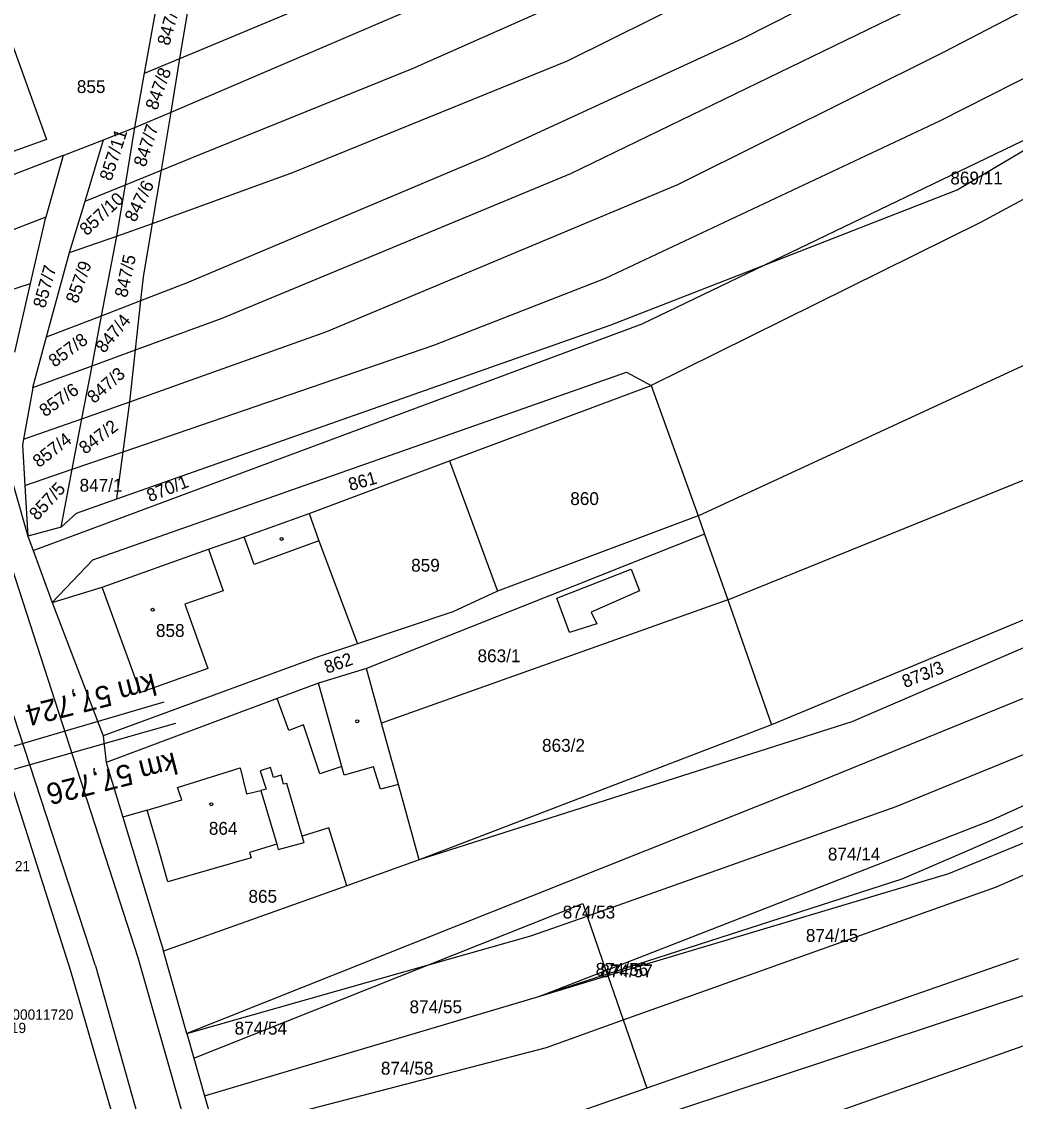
# Model space of a CAD drawing. Extents: x -563148 to -561712, y -1182311 to -1179502.
# Drawn here: x -562692.4 to -562576.2, y -1179961.9 to -1179835.6 of the extents above; entities that cross this region are included whole.
import ezdxf

# ---------------------------------------------------------------- set-up
doc = ezdxf.new("R2010")
doc.units = 0
for name, color, linetype in [('Vrstva 53', 7, 'Continuous'), ('Vrstva 55', 7, 'Continuous'), ('Vrstva 56', 7, 'Continuous'), ('Vrstva 57', 7, 'Continuous'), ('Vrstva 60', 7, 'Continuous'), ('Vrstva 7', 7, 'Continuous'), ('Vrstva 9', 7, 'Continuous')]:
    doc.layers.add(name, color=color, linetype=linetype)

msp = doc.modelspace()

# ---------------------------------------------------------------- linework, layer by layer
at = {"layer": 'Vrstva 53'}
for p, q in [((-562714.28, -1179859.84), (-562686.66, -1179946.58)), ((-562686.66, -1179946.58), (-562666.05, -1180017.58))]:
    msp.add_line(p, q, dxfattribs=at)
at = {"layer": 'Vrstva 55'}
for p, q in [((-562608.1, -1179837.61), (-562566.55, -1179816.5)), ((-562584.52, -1179839.17), (-562547.92, -1179820.15)), ((-562628.55, -1179840.22), (-562593.12, -1179822.62)), ((-562673.86, -1179839.95), (-562641.45, -1179826.4)), ((-562646.66, -1179841.13), (-562618.78, -1179828.75)), ((-562585.04, -1179847.25), (-562547.66, -1179828.23)), ((-562677.99, -1179841.68), (-562676.08, -1179830.92)), ((-562674.9, -1179846.23), (-562639.62, -1179831.1)), ((-562673.86, -1179839.95), (-562672.38, -1179831.09)), ((-562628.16, -1179853.38), (-562585.44, -1179832.66)), ((-562693.84, -1179837.19), (-562689.44, -1179849.44)), ((-562638.06, -1179851.42), (-562608.1, -1179837.61)), ((-562677.99, -1179841.68), (-562673.86, -1179839.95)), ((-562674.9, -1179846.23), (-562673.86, -1179839.95)), ((-562660.6, -1179853.25), (-562628.55, -1179840.22)), ((-562615.66, -1179854.68), (-562584.52, -1179839.17)), ((-562671.54, -1179851.16), (-562646.66, -1179841.13)), ((-562679.12, -1179848.04), (-562677.99, -1179841.68)), ((-562551.37, -1179843.58), (-562580.28, -1179859.12)), ((-562605.55, -1179864.1), (-562564.55, -1179844.37)), ((-562583.01, -1179855.3), (-562564.55, -1179844.37)), ((-562679.12, -1179848.04), (-562674.9, -1179846.23)), ((-562676.03, -1179853), (-562674.9, -1179846.23)), ((-562624.12, -1179865.63), (-562585.04, -1179847.25)), ((-562682.78, -1179849.46), (-562679.12, -1179848.04)), ((-562680.24, -1179854.72), (-562679.12, -1179848.04)), ((-562689.44, -1179849.44), (-562698.83, -1179852.76)), ((-562687.51, -1179851.29), (-562682.78, -1179849.46)), ((-562684.95, -1179856.65), (-562682.78, -1179849.46)), ((-562687.51, -1179851.29), (-562702.59, -1179857.13)), ((-562687.51, -1179851.29), (-562689.54, -1179858.51)), ((-562676.03, -1179853), (-562671.54, -1179851.16)), ((-562672.97, -1179866.15), (-562638.06, -1179851.42)), ((-562680.24, -1179854.72), (-562676.03, -1179853)), ((-562677.07, -1179859.23), (-562676.03, -1179853)), ((-562677.07, -1179859.23), (-562660.6, -1179853.25)), ((-562668.93, -1179870.32), (-562628.16, -1179853.38)), ((-562684.95, -1179856.65), (-562680.24, -1179854.72)), ((-562681.24, -1179860.74), (-562680.24, -1179854.72)), ((-562656.69, -1179871.88), (-562615.66, -1179854.68)), ((-562605.55, -1179864.1), (-562583.01, -1179855.3)), ((-562686.76, -1179862.64), (-562684.95, -1179856.65)), ((-562613.28, -1179893.4), (-562533.47, -1179856.5)), ((-562689.54, -1179858.51), (-562700.96, -1179862.91)), ((-562691.31, -1179866.24), (-562689.54, -1179858.51)), ((-562681.24, -1179860.74), (-562677.07, -1179859.23)), ((-562678.11, -1179865.47), (-562677.07, -1179859.23)), ((-562580.28, -1179859.12), (-562618.79, -1179878.19)), ((-562686.76, -1179862.64), (-562681.24, -1179860.74)), ((-562683.01, -1179870.02), (-562681.24, -1179860.74)), ((-562689.44, -1179872.49), (-562686.76, -1179862.64)), ((-562623.57, -1179871.14), (-562605.55, -1179864.1)), ((-562619.82, -1179870.97), (-562605.55, -1179864.1)), ((-562678.42, -1179868.25), (-562678.11, -1179865.47)), ((-562699.28, -1179868.83), (-562691.31, -1179866.24)), ((-562693.16, -1179874.28), (-562691.31, -1179866.24)), ((-562678.42, -1179868.25), (-562672.97, -1179866.15)), ((-562644.18, -1179873.45), (-562624.12, -1179865.63)), ((-562683.01, -1179870.02), (-562678.42, -1179868.25)), ((-562679.05, -1179874.02), (-562678.42, -1179868.25)), ((-562689.44, -1179872.49), (-562683.01, -1179870.02)), ((-562684.13, -1179875.87), (-562683.01, -1179870.02)), ((-562679.05, -1179874.02), (-562668.93, -1179870.32)), ((-562691.03, -1179897.46), (-562619.82, -1179870.97)), ((-562681.23, -1179891.44), (-562623.57, -1179871.14)), ((-562679.72, -1179880.1), (-562656.69, -1179871.88)), ((-562691.05, -1179878.4), (-562689.44, -1179872.49)), ((-562684.13, -1179875.87), (-562679.05, -1179874.02)), ((-562680.5, -1179885.92), (-562644.18, -1179873.45)), ((-562679.72, -1179880.1), (-562679.05, -1179874.02)), ((-562691.05, -1179878.4), (-562684.13, -1179875.87)), ((-562685.31, -1179882.06), (-562684.13, -1179875.87)), ((-562684.02, -1179898.57), (-562621.65, -1179876.61)), ((-562621.65, -1179876.61), (-562618.79, -1179878.19)), ((-562642.34, -1179887), (-562618.79, -1179878.19)), ((-562618.79, -1179878.19), (-562613.28, -1179893.4)), ((-562691.07, -1179878.46), (-562692.13, -1179884.44)), ((-562691.07, -1179878.46), (-562691.05, -1179878.4)), ((-562609.82, -1179903.23), (-562550.4, -1179879.18)), ((-562685.31, -1179882.06), (-562679.72, -1179880.1)), ((-562680.5, -1179885.92), (-562679.72, -1179880.1)), ((-562692.13, -1179884.44), (-562685.31, -1179882.06)), ((-562686.44, -1179887.96), (-562685.31, -1179882.06)), ((-562692.13, -1179884.44), (-562692.25, -1179885.13)), ((-562694.51, -1179885.66), (-562691.64, -1179895.8)), ((-562692.25, -1179885.13), (-562691.98, -1179889.86)), ((-562686.44, -1179887.96), (-562680.5, -1179885.92)), ((-562681.23, -1179891.44), (-562680.5, -1179885.92)), ((-562658.74, -1179893.13), (-562642.34, -1179887)), ((-562642.34, -1179887), (-562636.72, -1179902.21)), ((-562691.98, -1179889.86), (-562686.44, -1179887.96)), ((-562687.74, -1179894.75), (-562686.44, -1179887.96)), ((-562535.37, -1179889.03), (-562604.71, -1179917.83)), ((-562691.98, -1179889.86), (-562691.64, -1179895.8)), ((-562685.95, -1179893.1), (-562681.23, -1179891.44)), ((-562687.74, -1179894.75), (-562685.95, -1179893.1)), ((-562666.35, -1179895.86), (-562658.74, -1179893.13)), ((-562658.74, -1179893.13), (-562657.63, -1179896.35)), ((-562613.28, -1179893.4), (-562636.72, -1179902.21)), ((-562613.28, -1179893.4), (-562612.52, -1179895.57)), ((-562540.35, -1179893.77), (-562595.33, -1179917.49)), ((-562687.74, -1179894.75), (-562691.64, -1179895.8)), ((-562691.64, -1179895.8), (-562691.03, -1179897.46)), ((-562670.53, -1179897.32), (-562666.35, -1179895.86)), ((-562612.52, -1179895.57), (-562652.04, -1179911.25)), ((-562612.52, -1179895.57), (-562609.82, -1179903.23)), ((-562657.63, -1179896.35), (-562653.11, -1179908.36)), ((-562601.63, -1179925.48), (-562530.85, -1179896.65)), ((-562691.03, -1179897.46), (-562688.79, -1179903.55)), ((-562682.96, -1179901.75), (-562670.53, -1179897.32)), ((-562688.79, -1179903.55), (-562684.02, -1179898.57)), ((-562688.79, -1179903.55), (-562682.96, -1179901.75)), ((-562609.82, -1179903.23), (-562650.28, -1179917.66)), ((-562636.72, -1179902.21), (-562641.94, -1179904.62)), ((-562609.82, -1179903.23), (-562604.71, -1179917.83)), ((-562688.79, -1179903.55), (-562682.83, -1179919.11)), ((-562641.94, -1179904.62), (-562653.11, -1179908.36)), ((-562653.11, -1179908.36), (-562657.7, -1179909.91)), ((-562578.91, -1179928.95), (-562534.88, -1179908.89)), ((-562657.7, -1179909.91), (-562682.83, -1179919.11)), ((-562590.12, -1179927.39), (-562548.17, -1179910.19)), ((-562652.04, -1179911.25), (-562657.67, -1179912.96)), ((-562650.28, -1179917.66), (-562652.04, -1179911.25)), ((-562657.67, -1179912.96), (-562662.51, -1179914.78)), ((-562535.79, -1179912.28), (-562582.16, -1179932.74)), ((-562662.51, -1179914.78), (-562682.47, -1179922.26)), ((-562648.32, -1179924.8), (-562650.28, -1179917.66)), ((-562595.33, -1179917.49), (-562645.89, -1179933.62)), ((-562604.71, -1179917.83), (-562624.24, -1179925.32)), ((-562682.83, -1179919.11), (-562682.47, -1179922.26)), ((-562583.99, -1179935.21), (-562548.17, -1179920.49)), ((-562682.47, -1179922.26), (-562680.53, -1179928.64)), ((-562578.39, -1179936.77), (-562547.39, -1179923.22)), ((-562645.89, -1179933.62), (-562648.32, -1179924.8)), ((-562601.63, -1179925.48), (-562673.04, -1179953.92)), ((-562624.24, -1179925.32), (-562645.89, -1179933.62)), ((-562626.27, -1179940.19), (-562590.12, -1179927.39)), ((-562677.67, -1179927.8), (-562680.53, -1179928.64)), ((-562680.53, -1179928.64), (-562675.78, -1179944.31)), ((-562676.42, -1179932.17), (-562677.67, -1179927.8)), ((-562656.44, -1179929.88), (-562659.55, -1179930.85)), ((-562654.36, -1179936.65), (-562656.44, -1179929.88)), ((-562624.06, -1179946.54), (-562578.91, -1179928.95)), ((-562659.34, -1179931.59), (-562659.55, -1179930.85)), ((-562675.27, -1179936.19), (-562676.42, -1179932.17)), ((-562662.55, -1179931.78), (-562665.73, -1179932.77)), ((-562662.55, -1179931.78), (-562662.36, -1179932.43)), ((-562662.36, -1179932.43), (-562659.34, -1179931.59)), ((-562665.54, -1179933.38), (-562675.27, -1179936.19)), ((-562665.73, -1179932.77), (-562665.54, -1179933.38)), ((-562645.89, -1179933.62), (-562654.36, -1179936.65)), ((-562582.16, -1179932.74), (-562589.46, -1179935.87)), ((-562589.46, -1179935.87), (-562623.9, -1179947)), ((-562623.85, -1179947.16), (-562583.99, -1179935.21)), ((-562654.36, -1179936.65), (-562675.78, -1179944.31)), ((-562622.05, -1179952.34), (-562578.39, -1179936.77)), ((-562644.82, -1179945.91), (-562626.78, -1179938.73)), ((-562626.78, -1179938.73), (-562626.27, -1179940.19)), ((-562527.07, -1179938.34), (-562625.22, -1179973.02)), ((-562632.84, -1179942.51), (-562626.27, -1179940.19)), ((-562626.27, -1179940.19), (-562624.06, -1179946.54)), ((-562644.82, -1179945.91), (-562632.84, -1179942.51)), ((-562673.04, -1179953.92), (-562675.78, -1179944.31)), ((-562673.04, -1179953.92), (-562644.82, -1179945.91)), ((-562672.22, -1179956.82), (-562644.82, -1179945.91)), ((-562575.89, -1179945.21), (-562619.28, -1179960.3)), ((-562631.8, -1179949.55), (-562624.06, -1179946.54)), ((-562623.9, -1179947), (-562631.8, -1179949.55)), ((-562631.8, -1179949.55), (-562623.85, -1179947.16)), ((-562624.06, -1179946.54), (-562623.9, -1179947)), ((-562623.9, -1179947), (-562623.85, -1179947.16)), ((-562623.85, -1179947.16), (-562622.05, -1179952.34)), ((-562670.97, -1179961.21), (-562631.8, -1179949.55)), ((-562574.17, -1179949.12), (-562627.35, -1179966.72)), ((-562631.02, -1179955.54), (-562622.05, -1179952.34)), ((-562622.05, -1179952.34), (-562619.28, -1179960.3)), ((-562673.04, -1179953.92), (-562672.22, -1179956.82)), ((-562669.72, -1179965.6), (-562631.02, -1179955.54)), ((-562672.22, -1179956.82), (-562670.97, -1179961.21)), ((-562670.97, -1179961.21), (-562669.72, -1179965.6)), ((-562619.28, -1179960.3), (-562627.21, -1179963.06))]:
    msp.add_line(p, q, dxfattribs=at)
at = {"layer": 'Vrstva 56'}
for p, q in [((-562706.35, -1179859.95), (-562678.76, -1179945.02)), ((-562683.71, -1179946), (-562711.42, -1179861.45)), ((-562665.18, -1179899.1), (-562666.35, -1179895.86)), ((-562657.63, -1179896.35), (-562665.18, -1179899.1)), ((-562670.53, -1179897.32), (-562668.82, -1179902.17)), ((-562629.8, -1179903.05), (-562621.1, -1179899.66)), ((-562621.1, -1179899.66), (-562620.14, -1179902.19)), ((-562678.47, -1179914.08), (-562682.96, -1179901.75)), ((-562668.82, -1179902.17), (-562673.27, -1179903.74)), ((-562628.32, -1179907.06), (-562629.8, -1179903.05)), ((-562620.14, -1179902.19), (-562625.8, -1179904.69)), ((-562673.27, -1179903.74), (-562670.59, -1179911.24)), ((-562625.8, -1179904.69), (-562625.11, -1179906.03)), ((-562625.11, -1179906.03), (-562628.32, -1179907.06)), ((-562670.59, -1179911.24), (-562678.47, -1179914.08)), ((-562654.94, -1179922.73), (-562657.67, -1179912.96)), ((-562661.12, -1179918.49), (-562662.51, -1179914.78)), ((-562659.41, -1179917.86), (-562661.12, -1179918.49)), ((-562657.5, -1179923.58), (-562659.41, -1179917.86)), ((-562674.14, -1179925.17), (-562666.81, -1179922.86)), ((-562666.81, -1179922.86), (-562666.06, -1179925.9)), ((-562663.27, -1179922.84), (-562664.48, -1179923.21)), ((-562664.48, -1179923.21), (-562663.78, -1179925.36)), ((-562662.92, -1179924), (-562663.27, -1179922.84)), ((-562654.94, -1179922.73), (-562657.5, -1179923.58)), ((-562654.66, -1179923.72), (-562654.94, -1179922.73)), ((-562651.24, -1179922.77), (-562654.66, -1179923.72)), ((-562650.4, -1179925.38), (-562651.24, -1179922.77)), ((-562662.04, -1179923.73), (-562662.92, -1179924)), ((-562661.77, -1179924.79), (-562662.04, -1179923.73)), ((-562661.35, -1179924.7), (-562661.77, -1179924.79)), ((-562659.55, -1179930.85), (-562661.35, -1179924.7)), ((-562648.32, -1179924.8), (-562650.4, -1179925.38)), ((-562673.65, -1179926.62), (-562674.14, -1179925.17)), ((-562666.06, -1179925.9), (-562664.4, -1179925.51)), ((-562663.78, -1179925.36), (-562664.4, -1179925.51)), ((-562664.4, -1179925.51), (-562662.55, -1179931.78)), ((-562677.67, -1179927.8), (-562673.65, -1179926.62)), ((-562678.76, -1179945.02), (-562659.01, -1180014.55)), ((-562683.71, -1179946), (-562663.84, -1180016.63))]:
    msp.add_line(p, q, dxfattribs=at)
at = {"layer": 'Vrstva 57'}
for centre in [(-562661.98, -1179896.11), (-562677.04, -1179904.4), (-562653.13, -1179917.43), (-562670.19, -1179927.12)]:
    msp.add_circle(centre, 0.175, dxfattribs=at)
at = {"layer": 'Vrstva 7'}
msp.add_line((-562709.29, -1179927.59), (-562674.34, -1179917.65), dxfattribs=at)
at = {"layer": 'Vrstva 9'}
msp.add_line((-562709.75, -1179925.14), (-562675.7, -1179915.15), dxfattribs=at)

# ---------------------------------------------------------------- texts
at = {"layer": 'Vrstva 57'}
for s, rotation, p in [('847/9', 74.6518, (-562675.1, -1179838.53)), ('847/8', 70.2532, (-562676.54, -1179846.09)), ('847/7', 71.8698, (-562677.9, -1179852.73)), ('857/11', 71.9778, (-562681.88, -1179854.36)), ('847/6', 63.5387, (-562679.07, -1179859.18)), ('857/10', 43.127, (-562684.74, -1179860.75)), ('847/5', 77.7134, (-562680.05, -1179867.98)), ('857/7', 74.3454, (-562689.63, -1179869.22)), ('857/9', 70.2053, (-562685.85, -1179868.69)), ('847/4', 50.3849, (-562682.72, -1179874.49)), ('857/8', 36.3617, (-562688.52, -1179876.12)), ('847/3', 41.5399, (-562683.89, -1179880.36)), ('857/6', 35.2176, (-562689.63, -1179881.92)), ('847/2', 37.1505, (-562684.94, -1179886.29)), ('857/4', 37.8625, (-562690.34, -1179887.85)), ('861', 15.692, (-562653.93, -1179890.52)), ('857/5', 47.2815, (-562690.54, -1179894.04)), ('870/1', 21.5331, (-562677.38, -1179891.83)), ('862', 19.711, (-562656.67, -1179911.89)), ('873/3', 21.6017, (-562589.09, -1179913.56))]:
    msp.add_text(s, height=1.5, rotation=rotation, dxfattribs=at).set_placement(p)
for s, p in [('855', (-562685.91, -1179843.99)), ('869/11', (-562583.8, -1179854.68)), ('847/1', (-562685.59, -1179890.59)), ('860', (-562628.23, -1179892.15)), ('859', (-562646.83, -1179899.94)), ('858', (-562676.66, -1179907.57)), ('863/1', (-562639.07, -1179910.52)), ('863/2', (-562631.53, -1179920.99)), ('864', (-562670.48, -1179930.69)), ('874/14', (-562598.12, -1179933.7)), ('865', (-562665.85, -1179938.64)), ('874/53', (-562629.11, -1179940.48)), ('874/15', (-562600.69, -1179943.21)), ('874/56', (-562625.26, -1179947.17)), ('874/57', (-562624.72, -1179947.35)), ('874/55', (-562647.02, -1179951.55)), ('874/54', (-562667.47, -1179954.05)), ('874/58', (-562650.37, -1179958.73))]:
    msp.add_text(s, height=1.5, dxfattribs=at).set_placement(p)
at = {"layer": 'Vrstva 60'}
for s, p in [('230200011721', (-562702.08, -1179934.96)), ('230200011720', (-562697.02, -1179952.31)), ('230200011719', (-562702.55, -1179953.87))]:
    msp.add_text(s, height=1.2, dxfattribs=at).set_placement(p)
at = {"layer": 'Vrstva 7'}
msp.add_text('km 57,726', height=2.5, rotation=194.1135, dxfattribs=at).set_placement((-562674.53, -1179921.02))
at = {"layer": 'Vrstva 9'}
msp.add_text('km 57,724', height=2.5, rotation=194.1806, dxfattribs=at).set_placement((-562677, -1179911.79))

doc.saveas('drawing.dxf')
